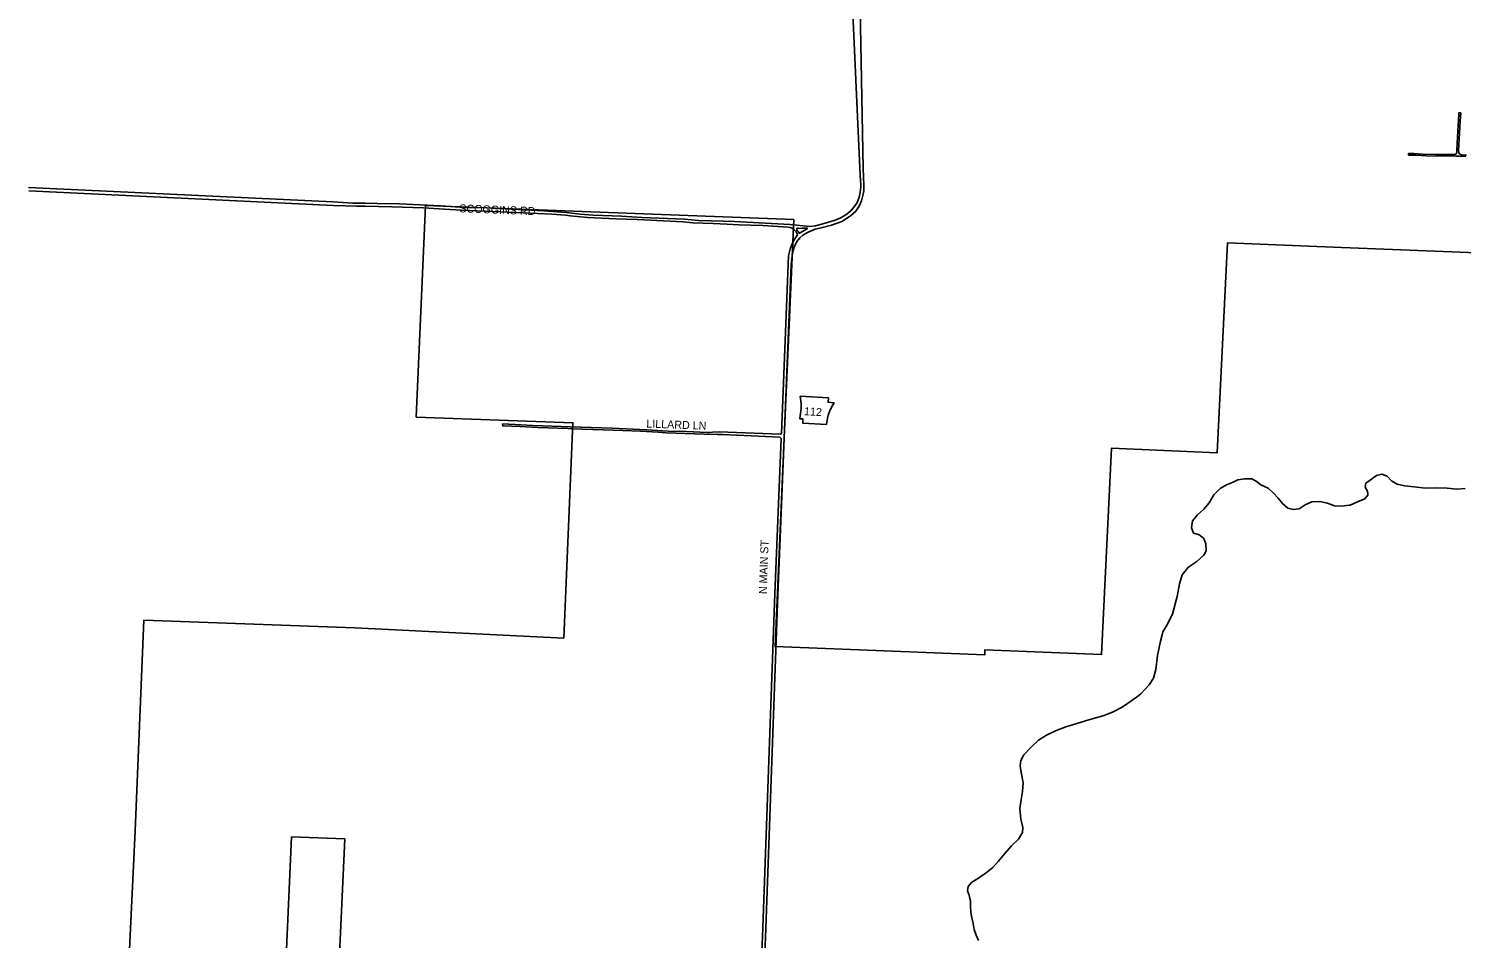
# Model space of a CAD drawing. Extents: x 0 to 712119, y 0 to 761125.
# Drawn here: x 651154 to 660107, y 721281 to 726966 of the extents above; entities that cross this region are included whole.
import ezdxf

# ---------------------------------------------------------------- set-up
doc = ezdxf.new("R2010")
doc.units = 0
for name, color, linetype in [('city boundary', 7, 'Continuous'), ('HWY signs', 7, 'Continuous'), ('PAVED ROADS', 7, 'Continuous'), ('stream or creek', 7, 'Continuous'), ('street names', 7, 'Continuous')]:
    doc.layers.add(name, color=color, linetype=linetype)

msp = doc.modelspace()

# ---------------------------------------------------------------- linework, layer by layer
at = {"layer": 'city boundary'}
for points in [[(651757.6, 720644.6), (651820.3, 721953.7), (651874.4, 723270.1), (653192, 723221.6), (654497.6, 723157.9), (654555.4, 724503.7), (653576.4, 724538.4), (653633.9, 725860.1), (654612.2, 725823.2), (655935.1, 725773.3), (655877.5, 724456.7), (655818.3, 723104.8), (657128.9, 723052.1), (657130, 723084.4), (657858.9, 723054.7), (657921.9, 724344.8), (658582.2, 724316), (658646.4, 725628.2), (659306.9, 725601.5), (660628, 725548)], [(653087.3, 721000.4), (653129.8, 721902.4), (652797.5, 721915.4), (652738.2, 720602.5)]]:
    msp.add_lwpolyline(points, dxfattribs=at)
at = {"layer": 'HWY signs'}
msp.add_lwpolyline([(656140, 724492.5), (656146.5, 724532.8), (656151.1, 724550.5), (656161.4, 724577.3), (656172.1, 724599.7), (656186.9, 724628.8), (656150, 724631), (656151.6, 724658.4), (655976.1, 724669), (655981.6, 724623.4), (655981, 724590.3), (655975.5, 724546), (655972.6, 724528.4), (655992.7, 724527.2), (655991.2, 724501.4)], close=True, dxfattribs=at)
at = {"layer": 'PAVED ROADS'}
for points in [[(651154, 725974), (653058, 725885), (653177.5, 725876.5), (653256, 725875), (653333.5, 725874), (653470.5, 725872.5), (653729, 725858.5), (653879.5, 725849.5), (654018, 725845.5), (654373.5, 725827.5), (654512, 725817), (654600.5, 725807), (654682, 725801), (654859, 725794), (654987, 725786.5), (655253.5, 725775.5), (655341, 725768), (655496, 725762.5), (655564.5, 725761), (655912.5, 725742), (656036.5, 725729.5), (656071.2, 725734.7), (656132.6, 725750.3), (656187.6, 725767.8), (656225.1, 725781.8), (656260.6, 725802), (656290.4, 725824.9), (656313.6, 725852.1), (656330.6, 725880.1), (656343.9, 725912.8), (656350.1, 725942.2), (656351.8, 725958.9), (656353.9, 725980.4), (656353.5, 725997.1), (656352.4, 726014), (656348.5, 726094.4), (656297.3, 727201.5)], [(656347.4, 727202.3), (656369, 726094.5), (656374, 725986.5), (656372.5, 725952.5), (656367.8, 725924.1), (656359.1, 725891.1), (656344.3, 725857.1), (656322.4, 725826), (656290.7, 725795.8), (656236.7, 725761.4), (656172.1, 725739), (656099, 725720), (656070, 725712.3), (656025.1, 725694.4), (655992.8, 725676.5), (655974.2, 725659.5), (655954.5, 725635.6), (655938.3, 725601.5), (655929.5, 725573.5), (655925.5, 725546.5), (655920, 725489.5), (655834.5, 723374), (655759.5, 721286), (655742.1, 720912.5)], [(660136.3, 726166.9), (660093.4, 726168.7), (660074.1, 726168.7), (659890.2, 726171), (659824.4, 726175.2), (659777.1, 726175.7), (659777.6, 726185), (659811.1, 726185.3), (659865, 726181.5), (659945.7, 726179.8), (660066.3, 726179), (660073.9, 726184.8), (660078.9, 726192.8), (660080, 726213.6), (660085.5, 726324.9), (660091.8, 726431.8), (660091.4, 726439.8), (660103, 726440), (660099.9, 726387.5), (660095.2, 726314.2), (660089.7, 726204.2), (660090.5, 726192.7), (660093.1, 726185.8), (660097.2, 726182), (660105.6, 726178.7), (660139.2, 726176.5)], [(651154.5, 725952), (653059.5, 725861.5), (653202.5, 725856), (653257, 725856), (653423, 725852.5), (653622.5, 725846), (653752, 725838), (653859, 725831.5), (654154, 725819), (654424, 725806), (654508, 725800), (654538.5, 725796.5), (654647, 725787), (654823, 725777), (654956, 725773), (654999, 725771), (655244.5, 725759), (655305.5, 725753.5), (655431.5, 725748.5), (655519, 725744.5), (655593.5, 725739.5), (655743, 725735.5), (655901, 725726), (655914.5, 725724), (655927.5, 725717.5), (655939, 725707.5), (655949.5, 725696.5), (655956.5, 725686.5), (655958.5, 725677), (655933, 725640.5), (655915.5, 725597.5), (655903, 725547.5), (655858, 724435.5), (655851, 724431.5), (655468.5, 724446.5), (655428.5, 724445), (655408.5, 724442.5), (655394.5, 724443), (655265.5, 724448.5), (655151.5, 724451), (655016.5, 724459.5), (654799.5, 724468.5), (654541, 724478), (654304, 724486), (654193.5, 724492.5), (654116, 724496), (654117, 724484), (654225, 724480), (654333, 724473), (654525.5, 724467.5), (654547.5, 724464.5), (654743.5, 724459.5), (654866.5, 724454.5), (654977, 724450), (655087.5, 724443.5), (655138, 724440.5), (655378.5, 724431.5), (655458.5, 724430.5), (655491, 724429.5), (655847.5, 724412.5), (655856, 724404.5), (655817, 723435), (655739, 721290), (655719, 720850)]]:
    msp.add_lwpolyline(points, dxfattribs=at)
msp.add_lwpolyline([(656017.2, 725718.9), (656020.8, 725717.8), (656019.8, 725715.7), (655971.8, 725688.8), (655970.1, 725688.8), (655966.9, 725694.4), (655959.3, 725703.3), (655955, 725709.9), (655954.8, 725715.1), (655957.4, 725719), (655963.6, 725719.9), (655980.7, 725717.9), (655991.6, 725720.1), (656000.3, 725720.3)], close=True, dxfattribs=at)
at = {"layer": 'stream or creek'}
msp.add_lwpolyline([(657090.4, 721267.7), (657075, 721301.6), (657062.1, 721336.1), (657055.9, 721373.1), (657048.2, 721410.2), (657042.6, 721445.7), (657039.5, 721482.7), (657039.5, 721515.1), (657036, 721531), (657031.8, 721550.1), (657020.4, 721577.7), (657025.1, 721604.3), (657048.5, 721632.4), (657090.7, 721657.4), (657140.7, 721691.8), (657148.3, 721698.1), (657179.8, 721724.6), (657212.6, 721760.5), (657254.8, 721812.1), (657297, 721859), (657339.1, 721901.1), (657364.1, 721943.4), (657367.3, 721973), (657360.7, 722001.2), (657354.8, 722026.2), (657348.5, 722093.3), (657356.3, 722148), (657364.1, 722199.6), (657368.8, 722252.7), (657359.5, 722307.4), (657350.1, 722359), (657354.8, 722393.4), (657373.5, 722427.7), (657415.7, 722471.5), (657465.7, 722519.9), (657514.1, 722551.2), (657570.4, 722577.7), (657636, 722602.7), (657698.5, 722621.5), (657757.9, 722640.2), (657815.7, 722657.4), (657875.1, 722673.1), (657931.3, 722696.4), (657987.6, 722726.2), (658048.5, 722768.3), (658082.9, 722793.2), (658104.8, 722808.9), (658156.3, 722865.2), (658182.9, 722907.4), (658198.5, 722962.1), (658207.9, 723049.6), (658228, 723138.3), (658237, 723178.5), (658241, 723196.3), (658245.4, 723203.1), (658265, 723233.3), (658302, 723307.3), (658324.8, 723393.8), (658331, 723417.3), (658346, 723496.3), (658362, 723552.3), (658397, 723597.3), (658410.2, 723606.3), (658454, 723636.3), (658497, 723675.3), (658512, 723702.3), (658511, 723747.3), (658499, 723780.3), (658466, 723804.3), (658463.3, 723805.1), (658434, 723814.3), (658421, 723847.3), (658428, 723891.3), (658458, 723927.3), (658498, 723964.3), (658531, 724002.3), (658560, 724052.3), (658599, 724092.3), (658639, 724116.3), (658681, 724132.3), (658710, 724146.3), (658752, 724153.3), (658797, 724152.3), (658824, 724139.3), (658854, 724115.3), (658901, 724095.3), (658931, 724065.3), (658962, 724031.3), (658989, 723998.3), (659023, 723970.3), (659057, 723961.3), (659093, 723966.3), (659132, 723990.3), (659172, 724008.3), (659223, 724011.3), (659271, 724001.3), (659315, 723983.3), (659358, 723982.3), (659405.5, 723988.5), (659412, 723989.3), (659459, 724008.3), (659504, 724028.3), (659523, 724050.3), (659522.4, 724057.6), (659521, 724076.3), (659507, 724101.3), (659511, 724125.3), (659537, 724145.3), (659576, 724173.3), (659611, 724182.3), (659644, 724170.3), (659671, 724140.3), (659707, 724120.3), (659753, 724108.3), (659813, 724102.3), (659881, 724094.3), (659953, 724097.3), (660019, 724095.3), (660078, 724089.3), (660131, 724093.3)], dxfattribs=at)

# ---------------------------------------------------------------- texts
at = {"layer": 'HWY signs'}
msp.add_text('112', height=50, rotation=357.01046, dxfattribs=at).set_placement((655998.7, 724550.5))
at = {"layer": 'street names'}
for s, rotation, p in [('SCOGGINS RD', 357.82722, (653844.8, 725818.6)), ('LILLARD LN', 357.82722, (655013.3, 724473.6)), ('N MAIN ST', 88.06181, (655766.9, 723431.8))]:
    msp.add_text(s, height=50, rotation=rotation, dxfattribs=at).set_placement(p)

doc.saveas('drawing.dxf')
